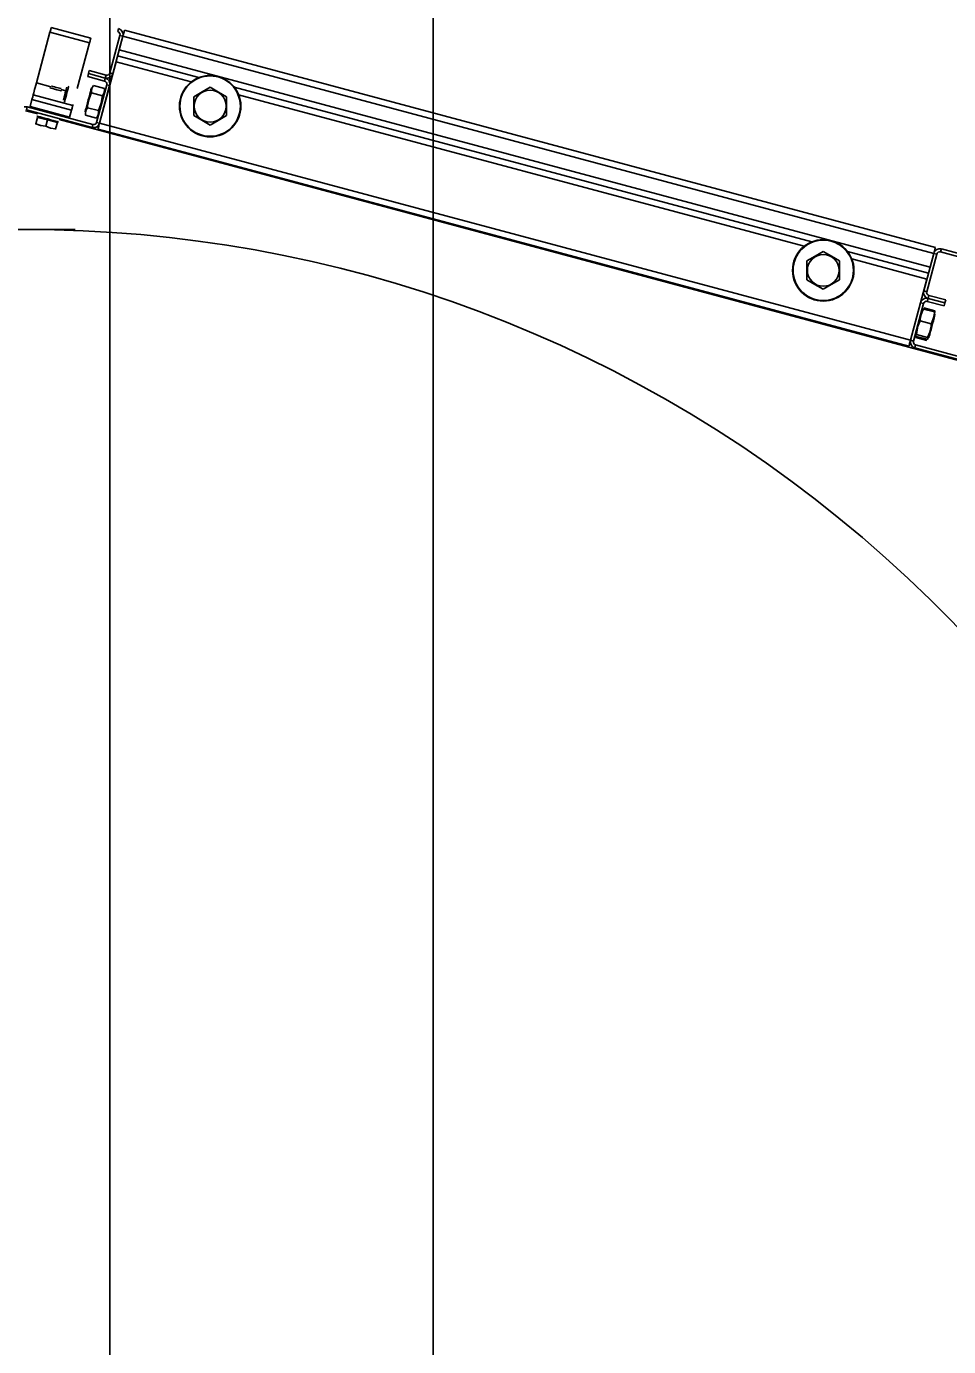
# Model space of a CAD drawing. Extents: x -264205 to -263659, y -1242401 to -1241986.
# Drawn here: x -263795.082 to -263794.654, y -1242163.96 to -1242163.348 of the extents above; entities that cross this region are included whole.
import ezdxf

# ---------------------------------------------------------------- set-up
doc = ezdxf.new("R2010")
doc.units = 0
doc.layers.add('PROJEKT_OBRUBNIKY_KOMUNIKACIE', color=7, linetype='Continuous')
doc.layers.add('SITUACIA_DSP_2D', color=7, linetype='Continuous')

msp = doc.modelspace()

# ---------------------------------------------------------------- linework, layer by layer
at = {"layer": 'PROJEKT_OBRUBNIKY_KOMUNIKACIE'}
msp.add_lwpolyline([(-263794.89278, -1242227.38224), (-263808.96776, -1242241.45725), (-263894.96779, -1242241.45725), (-263909.04274, -1242227.38224), (-263909.04274, -1242196.33267), (-263914.14281, -1242196.33267), (-263914.14281, -1242132.43268), (-263909.04274, -1242132.43268), (-263909.04274, -1242101.38224), (-263894.96779, -1242087.30722), (-263808.96776, -1242087.30722), (-263794.89278, -1242101.38224), (-263794.89278, -1242227.38224)], dxfattribs=at)
at = {"layer": 'SITUACIA_DSP_2D'}
for p, q in [((-263794.89279, -1242101.38223), (-263794.89279, -1242227.38224)), ((-263795.04279, -1242101.76909), (-263795.04281, -1242226.99542)), ((-263795.0769, -1242163.37375), (-263795.0706, -1242163.35026)), ((-263795.0706, -1242163.35026), (-263795.07049, -1242163.34983)), ((-263795.05225, -1242163.35517), (-263795.0706, -1242163.35026)), ((-263795.07049, -1242163.34983), (-263795.07037, -1242163.34941)), ((-263795.07037, -1242163.34941), (-263795.07027, -1242163.34903)), ((-263795.07027, -1242163.34903), (-263795.07018, -1242163.3487)), ((-263795.07018, -1242163.3487), (-263795.07011, -1242163.34842)), ((-263795.07011, -1242163.34842), (-263795.07006, -1242163.34822)), ((-263795.07006, -1242163.34822), (-263795.07002, -1242163.3481)), ((-263795.07002, -1242163.3481), (-263795.07001, -1242163.34805)), ((-263795.05166, -1242163.35297), (-263795.07001, -1242163.34805)), ((-263795.04281, -1242163.36911), (-263795.03814, -1242163.35168)), ((-263795.04143, -1242163.36948), (-263795.03676, -1242163.35205)), ((-263795.03877, -1242163.34856), (-263795.03914, -1242163.34993)), ((-263795.03676, -1242163.35205), (-263795.03848, -1242163.35847)), ((-263795.03814, -1242163.35168), (-263795.03676, -1242163.35205)), ((-263795.03662, -1242163.35151), (-263795.03676, -1242163.35205)), ((-263794.66053, -1242163.45286), (-263795.03676, -1242163.35205)), ((-263795.03648, -1242163.35099), (-263795.03662, -1242163.35151)), ((-263795.03635, -1242163.35052), (-263795.03648, -1242163.35099)), ((-263795.03624, -1242163.3501), (-263795.03635, -1242163.35052)), ((-263795.03615, -1242163.34976), (-263795.03624, -1242163.3501)), ((-263795.03608, -1242163.3495), (-263795.03615, -1242163.34976)), ((-263795.03604, -1242163.34935), (-263795.03608, -1242163.3495)), ((-263795.03602, -1242163.34929), (-263795.03604, -1242163.34935)), ((-263794.65979, -1242163.4501), (-263795.03602, -1242163.34929)), ((-263795.05793, -1242163.37637), (-263795.05225, -1242163.35517)), ((-263795.05213, -1242163.35474), (-263795.05225, -1242163.35517)), ((-263795.05202, -1242163.35433), (-263795.05213, -1242163.35474)), ((-263795.05192, -1242163.35395), (-263795.05202, -1242163.35433)), ((-263795.05183, -1242163.35362), (-263795.05192, -1242163.35395)), ((-263795.05176, -1242163.35334), (-263795.05183, -1242163.35362)), ((-263795.0517, -1242163.35314), (-263795.05176, -1242163.35334)), ((-263795.05167, -1242163.35301), (-263795.0517, -1242163.35314)), ((-263795.05166, -1242163.35297), (-263795.05167, -1242163.35301)), ((-263795.04758, -1242163.39242), (-263795.03996, -1242163.36398)), ((-263795.03996, -1242163.36398), (-263795.00509, -1242163.37332)), ((-263795.03922, -1242163.36122), (-263795.0016, -1242163.3713)), ((-263795.0016, -1242163.3713), (-263795.03922, -1242163.36122)), ((-263794.66225, -1242163.45928), (-263795.03848, -1242163.35847)), ((-263795.05272, -1242163.36941), (-263795.05309, -1242163.37078)), ((-263795.05235, -1242163.36803), (-263795.05272, -1242163.36941)), ((-263795.04492, -1242163.3715), (-263795.05272, -1242163.36941)), ((-263795.05272, -1242163.36941), (-263795.04492, -1242163.3715)), ((-263795.05235, -1242163.36803), (-263795.04455, -1242163.37012)), ((-263795.04455, -1242163.37012), (-263795.04492, -1242163.3715)), ((-263795.04143, -1242163.36948), (-263795.04281, -1242163.36911)), ((-263795.07746, -1242163.37585), (-263795.07771, -1242163.37681)), ((-263795.07718, -1242163.37482), (-263795.07746, -1242163.37585)), ((-263795.0769, -1242163.37375), (-263795.07718, -1242163.37482)), ((-263795.07026, -1242163.37552), (-263795.0769, -1242163.37375)), ((-263795.07072, -1242163.37603), (-263795.07056, -1242163.37608)), ((-263795.07056, -1242163.37608), (-263795.07008, -1242163.3762)), ((-263795.07008, -1242163.3762), (-263795.06935, -1242163.3764)), ((-263795.06997, -1242163.37521), (-263795.0698, -1242163.37526)), ((-263795.0698, -1242163.37526), (-263795.06931, -1242163.37539)), ((-263795.06935, -1242163.3764), (-263795.06845, -1242163.37664)), ((-263795.06931, -1242163.37539), (-263795.06858, -1242163.37558)), ((-263795.06858, -1242163.37558), (-263795.06772, -1242163.37581)), ((-263795.06845, -1242163.37664), (-263795.06749, -1242163.3769)), ((-263795.06772, -1242163.37581), (-263795.06685, -1242163.37604)), ((-263795.06685, -1242163.37604), (-263795.06612, -1242163.37624)), ((-263795.06612, -1242163.37624), (-263795.06563, -1242163.37637)), ((-263795.06563, -1242163.37637), (-263795.06546, -1242163.37642)), ((-263795.06303, -1242163.37668), (-263795.06324, -1242163.37748)), ((-263795.06288, -1242163.37611), (-263795.06303, -1242163.37668)), ((-263795.0628, -1242163.37583), (-263795.06288, -1242163.37611)), ((-263795.0628, -1242163.3758), (-263795.0628, -1242163.37583)), ((-263795.06243, -1242163.37721), (-263795.0622, -1242163.37634)), ((-263795.0622, -1242163.37634), (-263795.06203, -1242163.3757)), ((-263795.06203, -1242163.3757), (-263795.06194, -1242163.37535)), ((-263795.06194, -1242163.37535), (-263795.06192, -1242163.3753)), ((-263795.04529, -1242163.37287), (-263795.05309, -1242163.37078)), ((-263795.05162, -1242163.37703), (-263795.05146, -1242163.37645)), ((-263795.05146, -1242163.37645), (-263795.05139, -1242163.37619)), ((-263795.05119, -1242163.37626), (-263795.05141, -1242163.37778)), ((-263795.05139, -1242163.37619), (-263795.05139, -1242163.37618)), ((-263795.05045, -1242163.37493), (-263795.05119, -1242163.37626)), ((-263795.05045, -1242163.37493), (-263795.04534, -1242163.3763)), ((-263795.04895, -1242163.39205), (-263795.04428, -1242163.37462)), ((-263795.04758, -1242163.39242), (-263795.04291, -1242163.37499)), ((-263795.04529, -1242163.37689), (-263795.04534, -1242163.3763)), ((-263795.04492, -1242163.3715), (-263795.04529, -1242163.37287)), ((-263795.04428, -1242163.37462), (-263795.04291, -1242163.37499)), ((-263794.99629, -1242163.37575), (-263795.00003, -1242163.37791)), ((-263794.99243, -1242163.37798), (-263794.99629, -1242163.37575)), ((-263794.98508, -1242163.37573), (-263794.71713, -1242163.44753)), ((-263794.71713, -1242163.44753), (-263794.98508, -1242163.37573)), ((-263795.07985, -1242163.38476), (-263795.07896, -1242163.38146)), ((-263795.07896, -1242163.38146), (-263795.07885, -1242163.38103)), ((-263795.06061, -1242163.38637), (-263795.07896, -1242163.38146)), ((-263795.07885, -1242163.38103), (-263795.07873, -1242163.38061)), ((-263795.07873, -1242163.38061), (-263795.07863, -1242163.38023)), ((-263795.07863, -1242163.38023), (-263795.07854, -1242163.3799)), ((-263795.07854, -1242163.3799), (-263795.07847, -1242163.37962)), ((-263795.07847, -1242163.37962), (-263795.07842, -1242163.37942)), ((-263795.07842, -1242163.37942), (-263795.07838, -1242163.3793)), ((-263795.07838, -1242163.3793), (-263795.07837, -1242163.37925)), ((-263795.07834, -1242163.37915), (-263795.07837, -1242163.37925)), ((-263795.06002, -1242163.38417), (-263795.07837, -1242163.37925)), ((-263795.07826, -1242163.37883), (-263795.07834, -1242163.37915)), ((-263795.07812, -1242163.37832), (-263795.07826, -1242163.37883)), ((-263795.07794, -1242163.37764), (-263795.07812, -1242163.37832)), ((-263795.07771, -1242163.37681), (-263795.07794, -1242163.37764)), ((-263795.06749, -1242163.3769), (-263795.0666, -1242163.37714)), ((-263795.0666, -1242163.37714), (-263795.06586, -1242163.37733)), ((-263795.06586, -1242163.37733), (-263795.06538, -1242163.37746)), ((-263795.06538, -1242163.37746), (-263795.06522, -1242163.37751)), ((-263795.06323, -1242163.37741), (-263795.06537, -1242163.37684)), ((-263795.06434, -1242163.38157), (-263795.06439, -1242163.38177)), ((-263795.06439, -1242163.38177), (-263795.06439, -1242163.38177)), ((-263795.06421, -1242163.38106), (-263795.06434, -1242163.38157)), ((-263795.064, -1242163.38032), (-263795.06421, -1242163.38106)), ((-263795.06376, -1242163.3794), (-263795.064, -1242163.38032)), ((-263795.06389, -1242163.38264), (-263795.06385, -1242163.3825)), ((-263795.06385, -1242163.3825), (-263795.06373, -1242163.38205)), ((-263795.0635, -1242163.37842), (-263795.06376, -1242163.3794)), ((-263795.06373, -1242163.38205), (-263795.06354, -1242163.38132)), ((-263795.06354, -1242163.38132), (-263795.06329, -1242163.38039)), ((-263795.06324, -1242163.37748), (-263795.0635, -1242163.37842)), ((-263795.06329, -1242163.38039), (-263795.063, -1242163.37933)), ((-263795.063, -1242163.37933), (-263795.06271, -1242163.37824)), ((-263795.06271, -1242163.37824), (-263795.06243, -1242163.37721)), ((-263795.05322, -1242163.38303), (-263795.05286, -1242163.38166)), ((-263795.05262, -1242163.38157), (-263795.05314, -1242163.38434)), ((-263795.05286, -1242163.38166), (-263795.05249, -1242163.3803)), ((-263795.05167, -1242163.379), (-263795.05262, -1242163.38157)), ((-263795.05249, -1242163.3803), (-263795.05215, -1242163.37902)), ((-263795.05215, -1242163.37902), (-263795.05185, -1242163.37791)), ((-263795.05185, -1242163.37791), (-263795.05162, -1242163.37703)), ((-263795.05137, -1242163.37837), (-263795.05167, -1242163.379)), ((-263795.05141, -1242163.37778), (-263795.05137, -1242163.37837)), ((-263795.05137, -1242163.37837), (-263795.04626, -1242163.37974)), ((-263795.04679, -1242163.38321), (-263795.04632, -1242163.38043)), ((-263795.04632, -1242163.38043), (-263795.04626, -1242163.37974)), ((-263795.04626, -1242163.37974), (-263795.04552, -1242163.37841)), ((-263795.04552, -1242163.37841), (-263795.04529, -1242163.37689)), ((-263795.00003, -1242163.37791), (-263795.00389, -1242163.38014)), ((-263795.00389, -1242163.38014), (-263795.00389, -1242163.38393)), ((-263794.98869, -1242163.38014), (-263794.99243, -1242163.37798)), ((-263794.98869, -1242163.38014), (-263794.98869, -1242163.38393)), ((-263794.98306, -1242163.37922), (-263794.72062, -1242163.44954)), ((-263795.07642, -1242163.38811), (-263795.0819, -1242163.38664)), ((-263795.08153, -1242163.38627), (-263795.08117, -1242163.3849)), ((-263795.08153, -1242163.38627), (-263795.05107, -1242163.39444)), ((-263795.08117, -1242163.3849), (-263795.0507, -1242163.39306)), ((-263795.07985, -1242163.38476), (-263795.06149, -1242163.38968)), ((-263795.06149, -1242163.38968), (-263795.06061, -1242163.38637)), ((-263795.06049, -1242163.38594), (-263795.06061, -1242163.38637)), ((-263795.06038, -1242163.38553), (-263795.06049, -1242163.38594)), ((-263795.06028, -1242163.38515), (-263795.06038, -1242163.38553)), ((-263795.06019, -1242163.38482), (-263795.06028, -1242163.38515)), ((-263795.06012, -1242163.38454), (-263795.06019, -1242163.38482)), ((-263795.06006, -1242163.38434), (-263795.06012, -1242163.38454)), ((-263795.06003, -1242163.38421), (-263795.06006, -1242163.38434)), ((-263795.06002, -1242163.38417), (-263795.06003, -1242163.38421)), ((-263795.06002, -1242163.38417), (-263795.05999, -1242163.38406)), ((-263795.05999, -1242163.38406), (-263795.05991, -1242163.38375)), ((-263795.05991, -1242163.38375), (-263795.05989, -1242163.38371)), ((-263795.05433, -1242163.38715), (-263795.05432, -1242163.38714)), ((-263795.05432, -1242163.38714), (-263795.05426, -1242163.38688)), ((-263795.05426, -1242163.38688), (-263795.0541, -1242163.38629)), ((-263795.05396, -1242163.38659), (-263795.05418, -1242163.38811)), ((-263795.05418, -1242163.38811), (-263795.05414, -1242163.3887)), ((-263795.05414, -1242163.3887), (-263795.04903, -1242163.39007)), ((-263795.0541, -1242163.38629), (-263795.05386, -1242163.38542)), ((-263795.05321, -1242163.38526), (-263795.05396, -1242163.38659)), ((-263795.05386, -1242163.38542), (-263795.05357, -1242163.3843)), ((-263795.05357, -1242163.3843), (-263795.05322, -1242163.38303)), ((-263795.05314, -1242163.38434), (-263795.05321, -1242163.38526)), ((-263795.05321, -1242163.38526), (-263795.04811, -1242163.38663)), ((-263795.04903, -1242163.39007), (-263795.04829, -1242163.38874)), ((-263795.04829, -1242163.38874), (-263795.04806, -1242163.38722)), ((-263795.04811, -1242163.38663), (-263795.04771, -1242163.38579)), ((-263795.04806, -1242163.38722), (-263795.04811, -1242163.38663)), ((-263795.04771, -1242163.38579), (-263795.04679, -1242163.38321)), ((-263795.00389, -1242163.38393), (-263795.00389, -1242163.38781)), ((-263795.00389, -1242163.38781), (-263795.00389, -1242163.38892)), ((-263795.00389, -1242163.38892), (-263795.00014, -1242163.39108)), ((-263794.99254, -1242163.39114), (-263794.98869, -1242163.38892)), ((-263794.98869, -1242163.38393), (-263794.98869, -1242163.38781)), ((-263794.98869, -1242163.38781), (-263794.98869, -1242163.38892)), ((-263795.07715, -1242163.39267), (-263795.07721, -1242163.3929)), ((-263795.07721, -1242163.3929), (-263795.07721, -1242163.39288)), ((-263795.07636, -1242163.38973), (-263795.07715, -1242163.39267)), ((-263795.07715, -1242163.39267), (-263795.07495, -1242163.39351)), ((-263795.07489, -1242163.39353), (-263795.07715, -1242163.39267)), ((-263795.0767, -1242163.38914), (-263795.07652, -1242163.38919)), ((-263795.07652, -1242163.38919), (-263795.07602, -1242163.38932)), ((-263795.07177, -1242163.39095), (-263795.07636, -1242163.38973)), ((-263795.07602, -1242163.38932), (-263795.07522, -1242163.38954)), ((-263795.07522, -1242163.38954), (-263795.07417, -1242163.38982)), ((-263795.07495, -1242163.39351), (-263795.07256, -1242163.3939)), ((-263795.07256, -1242163.3939), (-263795.07489, -1242163.39353)), ((-263795.07417, -1242163.38982), (-263795.07296, -1242163.39015)), ((-263795.07296, -1242163.39015), (-263795.07165, -1242163.3905)), ((-263795.07177, -1242163.39095), (-263795.07256, -1242163.3939)), ((-263795.07256, -1242163.3939), (-263795.07036, -1242163.39474)), ((-263795.0703, -1242163.39476), (-263795.07256, -1242163.3939)), ((-263795.06718, -1242163.39218), (-263795.07177, -1242163.39095)), ((-263795.07165, -1242163.3905), (-263795.07034, -1242163.39085)), ((-263795.07036, -1242163.39474), (-263795.06797, -1242163.39513)), ((-263795.07034, -1242163.39085), (-263795.06913, -1242163.39117)), ((-263795.06797, -1242163.39513), (-263795.0703, -1242163.39476)), ((-263795.06913, -1242163.39117), (-263795.06808, -1242163.39145)), ((-263795.06808, -1242163.39145), (-263795.06728, -1242163.39167)), ((-263795.06718, -1242163.39218), (-263795.06797, -1242163.39513)), ((-263795.06728, -1242163.39167), (-263795.06677, -1242163.3918)), ((-263795.06677, -1242163.3918), (-263795.0666, -1242163.39185)), ((-263794.63137, -1242163.50736), (-263795.06633, -1242163.39081)), ((-263795.0507, -1242163.39306), (-263795.05107, -1242163.39444)), ((-263795.04758, -1242163.39242), (-263795.04895, -1242163.39205)), ((-263795.04832, -1242163.39517), (-263795.0483, -1242163.39512)), ((-263795.0483, -1242163.39512), (-263795.04826, -1242163.39496)), ((-263795.04826, -1242163.39496), (-263795.04819, -1242163.39471)), ((-263795.04819, -1242163.39471), (-263795.0481, -1242163.39437)), ((-263795.0481, -1242163.39437), (-263795.04799, -1242163.39395)), ((-263795.04799, -1242163.39395), (-263795.04786, -1242163.39348)), ((-263795.04786, -1242163.39348), (-263795.04772, -1242163.39296)), ((-263795.04772, -1242163.39296), (-263795.04758, -1242163.39242)), ((-263795.04758, -1242163.39242), (-263794.67135, -1242163.49323)), ((-263795.00014, -1242163.39108), (-263794.99629, -1242163.3933)), ((-263794.99629, -1242163.3933), (-263794.99254, -1242163.39114)), ((-263795.06797, -1242163.39513), (-263795.06803, -1242163.39536)), ((-263795.06803, -1242163.39536), (-263795.06803, -1242163.39534)), ((-263795.04832, -1242163.39517), (-263794.67209, -1242163.49598)), ((-263795.10485, -1242163.44177), (-263795.05896, -1242163.44177)), ((-263794.65981, -1242163.45016), (-263794.65985, -1242163.45031)), ((-263794.65979, -1242163.4501), (-263794.65981, -1242163.45016)), ((-263794.71557, -1242163.45414), (-263794.71942, -1242163.45636)), ((-263794.71942, -1242163.45636), (-263794.71942, -1242163.46015)), ((-263794.71182, -1242163.45197), (-263794.71557, -1242163.45414)), ((-263794.70797, -1242163.4542), (-263794.71182, -1242163.45197)), ((-263794.70422, -1242163.45636), (-263794.70797, -1242163.4542)), ((-263794.70422, -1242163.45636), (-263794.70422, -1242163.46015)), ((-263794.70061, -1242163.45195), (-263794.66299, -1242163.46203)), ((-263794.66299, -1242163.46203), (-263794.70061, -1242163.45195)), ((-263794.6986, -1242163.45544), (-263794.66373, -1242163.46479)), ((-263794.6652, -1242163.47029), (-263794.66053, -1242163.45286)), ((-263794.66383, -1242163.47066), (-263794.65915, -1242163.45322)), ((-263794.66053, -1242163.45286), (-263794.66225, -1242163.45928)), ((-263794.66039, -1242163.45232), (-263794.66053, -1242163.45286)), ((-263794.66053, -1242163.45286), (-263794.65915, -1242163.45322)), ((-263794.66025, -1242163.4518), (-263794.66039, -1242163.45232)), ((-263794.66012, -1242163.45133), (-263794.66025, -1242163.4518)), ((-263794.66001, -1242163.45091), (-263794.66012, -1242163.45133)), ((-263794.65992, -1242163.45057), (-263794.66001, -1242163.45091)), ((-263794.65985, -1242163.45031), (-263794.65992, -1242163.45057)), ((-263794.65741, -1242163.45222), (-263794.65704, -1242163.45084)), ((-263794.65741, -1242163.45222), (-263794.57115, -1242163.47533)), ((-263794.65704, -1242163.45084), (-263794.57078, -1242163.47395)), ((-263794.71942, -1242163.46015), (-263794.71942, -1242163.46404)), ((-263794.70422, -1242163.46015), (-263794.70422, -1242163.46404)), ((-263794.71942, -1242163.46404), (-263794.71942, -1242163.46514)), ((-263794.71942, -1242163.46514), (-263794.71568, -1242163.4673)), ((-263794.71568, -1242163.4673), (-263794.71182, -1242163.46953)), ((-263794.71182, -1242163.46953), (-263794.70808, -1242163.46736)), ((-263794.70808, -1242163.46736), (-263794.70422, -1242163.46514)), ((-263794.70422, -1242163.46404), (-263794.70422, -1242163.46514)), ((-263794.67135, -1242163.49323), (-263794.66373, -1242163.46479)), ((-263794.66383, -1242163.47066), (-263794.6652, -1242163.47029)), ((-263794.66356, -1242163.47516), (-263794.66319, -1242163.47378)), ((-263794.66319, -1242163.47378), (-263794.66282, -1242163.4724)), ((-263794.66319, -1242163.47378), (-263794.65539, -1242163.47587)), ((-263794.65539, -1242163.47587), (-263794.66319, -1242163.47378)), ((-263794.65502, -1242163.47449), (-263794.66282, -1242163.4724)), ((-263794.65539, -1242163.47587), (-263794.65502, -1242163.47449)), ((-263794.67135, -1242163.49323), (-263794.66668, -1242163.4758)), ((-263794.66997, -1242163.4936), (-263794.6653, -1242163.47617)), ((-263794.66668, -1242163.4758), (-263794.6653, -1242163.47617)), ((-263794.66563, -1242163.47918), (-263794.66645, -1242163.48122)), ((-263794.66574, -1242163.47895), (-263794.6656, -1242163.47877)), ((-263794.66537, -1242163.47869), (-263794.66563, -1242163.47918)), ((-263794.6656, -1242163.47877), (-263794.66537, -1242163.47869)), ((-263794.66537, -1242163.47869), (-263794.66026, -1242163.48006)), ((-263794.66522, -1242163.47815), (-263794.66012, -1242163.47952)), ((-263794.66356, -1242163.47516), (-263794.65576, -1242163.47725)), ((-263794.66061, -1242163.48285), (-263794.66028, -1242163.48062)), ((-263794.66028, -1242163.48062), (-263794.66026, -1242163.48006)), ((-263794.66007, -1242163.48011), (-263794.66012, -1242163.47952)), ((-263794.66011, -1242163.48033), (-263794.66007, -1242163.48011)), ((-263794.65576, -1242163.47725), (-263794.65539, -1242163.47587)), ((-263794.66791, -1242163.48671), (-263794.66847, -1242163.48948)), ((-263794.66684, -1242163.48418), (-263794.66791, -1242163.48671)), ((-263794.66681, -1242163.48344), (-263794.66684, -1242163.48418)), ((-263794.66684, -1242163.48418), (-263794.66174, -1242163.48555)), ((-263794.66645, -1242163.48122), (-263794.66681, -1242163.48344)), ((-263794.66237, -1242163.48937), (-263794.66181, -1242163.4866)), ((-263794.66146, -1242163.48679), (-263794.66182, -1242163.48815)), ((-263794.66181, -1242163.4866), (-263794.66174, -1242163.48555)), ((-263794.66174, -1242163.48555), (-263794.66139, -1242163.48489)), ((-263794.66109, -1242163.48542), (-263794.66146, -1242163.48679)), ((-263794.66139, -1242163.48489), (-263794.66061, -1242163.48285)), ((-263794.66075, -1242163.48412), (-263794.66109, -1242163.48542)), ((-263794.66044, -1242163.48298), (-263794.66075, -1242163.48412)), ((-263794.66019, -1242163.48206), (-263794.66044, -1242163.48298)), ((-263794.66002, -1242163.48142), (-263794.66019, -1242163.48206)), ((-263794.65994, -1242163.4811), (-263794.66002, -1242163.48142)), ((-263794.65993, -1242163.48107), (-263794.65994, -1242163.4811)), ((-263794.66854, -1242163.49053), (-263794.669, -1242163.49078)), ((-263794.669, -1242163.49078), (-263794.66893, -1242163.4912)), ((-263794.66893, -1242163.49114), (-263794.66896, -1242163.49133)), ((-263794.66896, -1242163.49133), (-263794.66892, -1242163.49192)), ((-263794.66893, -1242163.4912), (-263794.66877, -1242163.49138)), ((-263794.66892, -1242163.49192), (-263794.66381, -1242163.49329)), ((-263794.66877, -1242163.49138), (-263794.66367, -1242163.49275)), ((-263794.66847, -1242163.48948), (-263794.66854, -1242163.49053)), ((-263794.66854, -1242163.49053), (-263794.66344, -1242163.4919)), ((-263794.66367, -1242163.49275), (-263794.66321, -1242163.49249)), ((-263794.66344, -1242163.4919), (-263794.66237, -1242163.48937)), ((-263794.66328, -1242163.49208), (-263794.66344, -1242163.4919)), ((-263794.66321, -1242163.49249), (-263794.66328, -1242163.49208)), ((-263794.66281, -1242163.49184), (-263794.66287, -1242163.49204)), ((-263794.66287, -1242163.49204), (-263794.66287, -1242163.49204)), ((-263794.66267, -1242163.49131), (-263794.66281, -1242163.49184)), ((-263794.66245, -1242163.49048), (-263794.66267, -1242163.49131)), ((-263794.66216, -1242163.4894), (-263794.66245, -1242163.49048)), ((-263794.66182, -1242163.48815), (-263794.66216, -1242163.4894)), ((-263794.67209, -1242163.49598), (-263794.67207, -1242163.49593)), ((-263794.67207, -1242163.49593), (-263794.67203, -1242163.49577)), ((-263794.67203, -1242163.49577), (-263794.67196, -1242163.49552)), ((-263794.67196, -1242163.49552), (-263794.67187, -1242163.49518)), ((-263794.67187, -1242163.49518), (-263794.67176, -1242163.49476)), ((-263794.67176, -1242163.49476), (-263794.67163, -1242163.49429)), ((-263794.67163, -1242163.49429), (-263794.67149, -1242163.49377)), ((-263794.67149, -1242163.49377), (-263794.67135, -1242163.49323)), ((-263794.66997, -1242163.4936), (-263794.67135, -1242163.49323)), ((-263794.66933, -1242163.49672), (-263794.66897, -1242163.49535)), ((-263794.58308, -1242163.51983), (-263794.66933, -1242163.49672)), ((-263794.58271, -1242163.51846), (-263794.66897, -1242163.49535))]:
    msp.add_line(p, q, dxfattribs=at)
for centre, radius in [((-263794.99629, -1242163.38453), 0.01425), ((-263794.99629, -1242163.38453), 0.01401), ((-263794.99629, -1242163.38453), 0.00739), ((-263794.71182, -1242163.46075), 0.01425), ((-263794.71182, -1242163.46075), 0.01401), ((-263794.71182, -1242163.46075), 0.00739)]:
    msp.add_circle(centre, radius, dxfattribs=at)
for centre, radius, start, end in [((-263795.03951, -1242163.35131), 0.00142, 345, 74.99999), ((-263795.03951, -1242163.35131), 0.00285, 345, 74.99999), ((-263795.04418, -1242163.36874), 0.00285, 254.99999, 345), ((-263795.04418, -1242163.36874), 0.00143, 254.99999, 345), ((-263795.04566, -1242163.37425), 0.00143, 345, 74.99999), ((-263795.04566, -1242163.37425), 0.00285, 345, 74.99999), ((-263795.0819, -1242163.38765), 0.00285, 74.99999, 105.00001), ((-263795.07539, -1242163.38999), 0.000475, 74.99999, 165), ((-263795.06816, -1242163.39192), 0.000475, 345, 74.99999), ((-263795.05033, -1242163.39168), 0.00285, 254.99999, 345), ((-263795.05033, -1242163.39168), 0.00143, 254.99999, 345), ((-263795.0819, -1242164.04027), 0.5985, 324.56502, 215.43498), ((-263794.65778, -1242163.45359), 0.00285, 74.99999, 165), ((-263794.65778, -1242163.45359), 0.00143, 74.99999, 165), ((-263794.66393, -1242163.47653), 0.00285, 74.99999, 165), ((-263794.66245, -1242163.47103), 0.00285, 165, 254.99999), ((-263794.66245, -1242163.47103), 0.00143, 165, 254.99999), ((-263794.66393, -1242163.47653), 0.00143, 74.99999, 165), ((-263794.6686, -1242163.49397), 0.00285, 165, 254.99999), ((-263794.6686, -1242163.49397), 0.00143, 165, 254.99999)]:
    msp.add_arc(centre, radius, start, end, dxfattribs=at)

doc.saveas('drawing.dxf')
